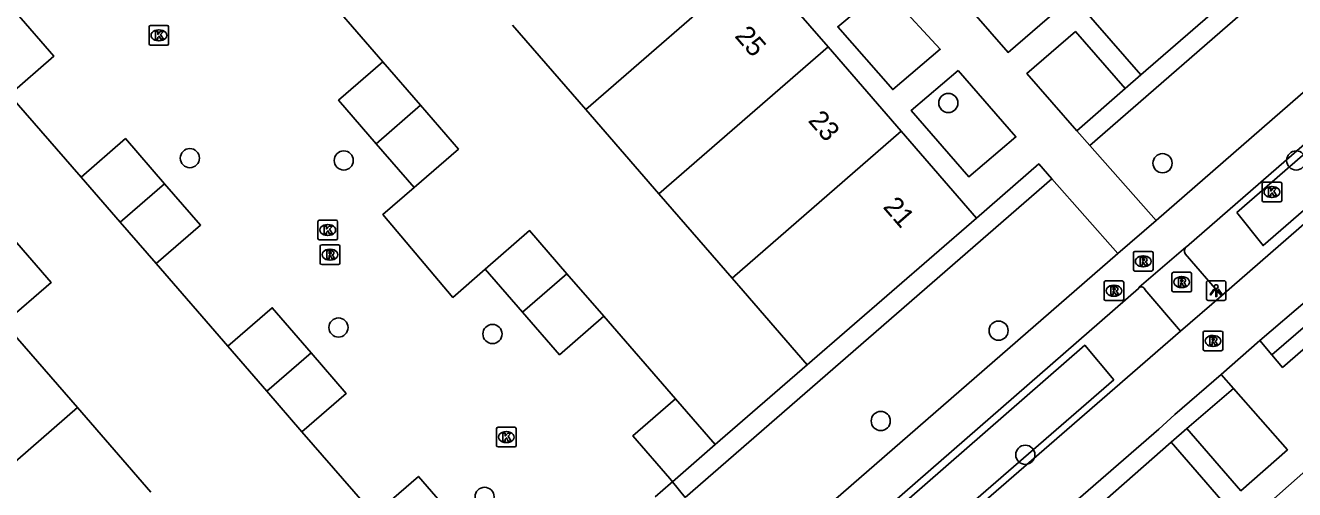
# Model space of a CAD drawing. Extents: x 155888 to 156864, y 383882 to 384671.
# Drawn here: x 156589.6 to 156654.4, y 384408.3 to 384432 of the extents above; entities that cross this region are included whole.
import ezdxf

# ---------------------------------------------------------------- set-up
doc = ezdxf.new("R2010")
doc.units = 0
for name, color, linetype in [('IMGEO_Boom', 7, 'Continuous'), ('IMGEO_Fietspad_gesloten', 7, 'Continuous'), ('IMGEO_Greppel_droge_sloot', 7, 'Continuous'), ('IMGEO_Haag', 7, 'Continuous'), ('IMGEO_Kolk', 7, 'Continuous'), ('IMGEO_Lichtpunt', 7, 'Continuous'), ('IMGEO_Muur', 7, 'Continuous'), ('IMGEO_Pand', 7, 'Continuous'), ('IMGEO_Pand_nummerreeks', 7, 'Continuous'), ('IMGEO_Rijbaan_lokaal_open', 7, 'Continuous'), ('IMGEO_Rioolput', 7, 'Continuous'), ('IMGEO_Voetpad_gesloten', 7, 'Continuous'), ('IMGEO_Voetpad_open', 7, 'Continuous')]:
    doc.layers.add(name, color=color, linetype=linetype)

msp = doc.modelspace()

# ---------------------------------------------------------------- linework, layer by layer
at = {"layer": 'IMGEO_Boom'}
for centre in [(156636.698, 384428.062), (156597.962, 384425.246), (156605.821, 384425.128), (156654.465, 384425.128), (156647.642, 384424.986), (156605.552, 384416.598), (156613.417, 384416.27), (156639.266, 384416.441), (156633.247, 384411.828), (156640.631, 384410.103), (156613.015, 384407.953)]:
    msp.add_circle(centre, 0.489, dxfattribs=at)
at = {"layer": 'IMGEO_Fietspad_gesloten'}
for points in [[(156697.799, 384459.264), (156650.644, 384418.21)], [(156652.604, 384415.933), (156655.05, 384418.021), (156655.841, 384418.754), (156699.656, 384456.806)], [(156650.644, 384418.21), (156648.55, 384416.417)], [(156648.55, 384416.417), (156603.807, 384377.588)], [(156650.627, 384414.2), (156652.604, 384415.933)], [(156605.833, 384375.304), (156608.293, 384377.417), (156609.06, 384378.112), (156647.459, 384411.414), (156648.273, 384412.157), (156650.627, 384414.2)]]:
    msp.add_lwpolyline(points, dxfattribs=at)
at = {"layer": 'IMGEO_Greppel_droge_sloot'}
for points in [[(156651.427, 384422.463), (156695.807, 384460.981), (156697.219, 384459.342), (156652.773, 384420.778), (156651.427, 384422.463)], [(156645.156, 384413.932), (156606.571, 384380.499), (156605.228, 384382.164), (156643.668, 384415.697), (156645.156, 384413.932)]]:
    msp.add_lwpolyline(points, dxfattribs=at)
at = {"layer": 'IMGEO_Haag'}
for points in [[(156686.638, 384463.025), (156671.658, 384450.006), (156643.922, 384425.899)], [(156643.263, 384426.645), (156645.729, 384428.793)], [(156623.254, 384407.928), (156641.983, 384424.198)], [(156655.675, 384417.322), (156653.228, 384415.201)], [(156624.799, 384410.629), (156629.491, 384414.693)], [(156651.258, 384413.495), (156648.886, 384411.439)]]:
    msp.add_lwpolyline(points, dxfattribs=at)
at = {"layer": 'IMGEO_Kolk'}
for p, q in [((156595.877, 384431.089), (156595.877, 384431.941)), ((156595.952, 384432.015), (156596.804, 384432.015)), ((156596.365, 384431.795), (156596.39, 384431.795)), ((156596.878, 384431.941), (156596.878, 384431.089)), ((156596.804, 384431.015), (156595.952, 384431.015)), ((156596.388, 384431.235), (156596.363, 384431.235)), ((156652.725, 384423.092), (156652.725, 384423.944)), ((156652.8, 384424.018), (156653.652, 384424.018)), ((156653.213, 384423.798), (156653.238, 384423.798)), ((156653.726, 384423.944), (156653.726, 384423.092)), ((156653.652, 384423.018), (156652.8, 384423.018)), ((156653.236, 384423.238), (156653.211, 384423.238)), ((156604.503, 384421.151), (156604.503, 384422.003)), ((156604.578, 384422.077), (156605.43, 384422.077)), ((156604.991, 384421.857), (156605.016, 384421.857)), ((156605.504, 384422.003), (156605.504, 384421.151)), ((156605.43, 384421.077), (156604.578, 384421.077)), ((156605.014, 384421.297), (156604.989, 384421.297)), ((156613.625, 384410.58), (156613.625, 384411.432)), ((156613.7, 384411.506), (156614.552, 384411.506)), ((156614.626, 384411.432), (156614.626, 384410.58)), ((156614.136, 384410.726), (156614.111, 384410.726)), ((156614.113, 384411.286), (156614.138, 384411.286)), ((156614.552, 384410.506), (156613.7, 384410.506))]:
    msp.add_line(p, q, dxfattribs=at)
for points in [[(156595.877, 384431.089), (156595.877, 384431.941)], [(156595.952, 384432.015), (156596.804, 384432.015)], [(156596.198, 384431.715), (156596.321, 384431.715), (156596.321, 384431.564), (156596.451, 384431.715), (156596.615, 384431.715), (156596.469, 384431.564), (156596.622, 384431.315), (156596.47, 384431.315), (156596.385, 384431.479), (156596.321, 384431.412), (156596.321, 384431.315), (156596.198, 384431.315), (156596.198, 384431.715)], [(156596.878, 384431.941), (156596.878, 384431.089)], [(156596.804, 384431.015), (156595.952, 384431.015)], [(156652.725, 384423.092), (156652.725, 384423.944)], [(156652.8, 384424.018), (156653.652, 384424.018)], [(156653.046, 384423.718), (156653.169, 384423.718), (156653.169, 384423.567), (156653.299, 384423.718), (156653.463, 384423.718), (156653.317, 384423.567), (156653.47, 384423.318), (156653.318, 384423.318), (156653.233, 384423.482), (156653.169, 384423.415), (156653.169, 384423.318), (156653.046, 384423.318), (156653.046, 384423.718)], [(156653.726, 384423.944), (156653.726, 384423.092)], [(156653.652, 384423.018), (156652.8, 384423.018)], [(156604.503, 384421.151), (156604.503, 384422.003)], [(156604.578, 384422.077), (156605.43, 384422.077)], [(156604.824, 384421.777), (156604.947, 384421.777), (156604.947, 384421.626), (156605.077, 384421.777), (156605.241, 384421.777), (156605.095, 384421.626), (156605.248, 384421.377), (156605.096, 384421.377), (156605.011, 384421.541), (156604.947, 384421.474), (156604.947, 384421.377), (156604.824, 384421.377), (156604.824, 384421.777)], [(156605.504, 384422.003), (156605.504, 384421.151)], [(156605.43, 384421.077), (156604.578, 384421.077)], [(156613.625, 384410.58), (156613.625, 384411.432)], [(156613.7, 384411.506), (156614.552, 384411.506)], [(156614.626, 384411.432), (156614.626, 384410.58)], [(156613.946, 384411.206), (156614.069, 384411.206), (156614.069, 384411.055), (156614.199, 384411.206), (156614.363, 384411.206), (156614.217, 384411.055), (156614.37, 384410.806), (156614.218, 384410.806), (156614.133, 384410.97), (156614.069, 384410.903), (156614.069, 384410.806), (156613.946, 384410.806), (156613.946, 384411.206)], [(156614.552, 384410.506), (156613.7, 384410.506)]]:
    msp.add_lwpolyline(points, dxfattribs=at)
for centre, start, end in [((156595.954, 384431.939), 91.55205, 178.44795), ((156595.954, 384431.939), 91.55205, 178.44795), ((156596.802, 384431.939), 1.55205, 88.44795), ((156596.802, 384431.939), 1.55205, 88.44795), ((156595.954, 384431.091), 181.55205, 268.44795), ((156595.954, 384431.091), 181.55205, 268.44795), ((156596.802, 384431.091), 271.55205, 358.44795), ((156596.802, 384431.091), 271.55205, 358.44795), ((156652.802, 384423.942), 91.55205, 178.44795), ((156652.802, 384423.942), 91.55205, 178.44795), ((156653.65, 384423.942), 1.55205, 88.44795), ((156653.65, 384423.942), 1.55205, 88.44795), ((156652.802, 384423.094), 181.55205, 268.44795), ((156652.802, 384423.094), 181.55205, 268.44795), ((156653.65, 384423.094), 271.55205, 358.44795), ((156653.65, 384423.094), 271.55205, 358.44795), ((156604.58, 384422.001), 91.55205, 178.44795), ((156604.58, 384422.001), 91.55205, 178.44795), ((156605.428, 384422.001), 1.55205, 88.44795), ((156605.428, 384422.001), 1.55205, 88.44795), ((156604.58, 384421.153), 181.55205, 268.44795), ((156604.58, 384421.153), 181.55205, 268.44795), ((156605.428, 384421.153), 271.55205, 358.44795), ((156605.428, 384421.153), 271.55205, 358.44795), ((156613.702, 384411.43), 91.55205, 178.44795), ((156613.702, 384411.43), 91.55205, 178.44795), ((156614.55, 384411.43), 1.55205, 88.44795), ((156614.55, 384411.43), 1.55205, 88.44795), ((156613.702, 384410.582), 181.55205, 268.44795), ((156613.702, 384410.582), 181.55205, 268.44795), ((156614.55, 384410.582), 271.55205, 358.44795), ((156614.55, 384410.582), 271.55205, 358.44795)]:
    msp.add_arc(centre, 0.0765, start, end, dxfattribs=at)
for centre, major_axis, ratio, start_param, end_param in [((156596.364, 384431.515), (-0.387, 0.002), 0.722429, 4.712389, 7.853982), ((156596.389, 384431.515), (-0.39, 0.002), 0.717154, 1.570796, 4.712389), ((156653.212, 384423.518), (-0.387, 0.002), 0.722429, 4.712389, 7.853982), ((156653.237, 384423.518), (-0.39, 0.002), 0.717154, 1.570796, 4.712389), ((156604.99, 384421.577), (-0.387, 0.002), 0.722429, 4.712389, 7.853982), ((156605.015, 384421.577), (-0.39, 0.002), 0.717154, 1.570796, 4.712389), ((156614.112, 384411.006), (-0.387, 0.002), 0.722429, 4.712389, 7.853982), ((156614.137, 384411.006), (-0.39, 0.002), 0.717154, 1.570796, 4.712389)]:
    msp.add_ellipse(centre, major_axis=major_axis, ratio=ratio, start_param=start_param, end_param=end_param, dxfattribs=at)
at = {"layer": 'IMGEO_Lichtpunt'}
for p, q in [((156649.882, 384418.888), (156649.882, 384418.081)), ((156649.882, 384418.888), (156649.882, 384418.081)), ((156650.784, 384418.983), (156649.976, 384418.983)), ((156650.784, 384418.983), (156649.976, 384418.983)), ((156650.878, 384418.081), (156650.878, 384418.888)), ((156650.878, 384418.081), (156650.878, 384418.888)), ((156649.976, 384417.987), (156650.784, 384417.987)), ((156649.976, 384417.987), (156650.784, 384417.987))]:
    msp.add_line(p, q, dxfattribs=at)
for points in [[(156650.256, 384418.552), (156650.295, 384418.524), (156650.107, 384418.262), (156650.069, 384418.289), (156650.256, 384418.552)], [(156650.358, 384418.504), (156650.405, 384418.504), (156650.405, 384418.182), (156650.358, 384418.182), (156650.358, 384418.504)], [(156650.468, 384418.524), (156650.506, 384418.551), (156650.693, 384418.289), (156650.654, 384418.261), (156650.468, 384418.524)]]:
    msp.add_lwpolyline(points, dxfattribs=at)
msp.add_circle((156650.381, 384418.686), 0.0994, dxfattribs=at)
for centre, start, end in [((156649.976, 384418.888), 90, 180), ((156649.976, 384418.888), 90, 180), ((156650.784, 384418.888), 0, 90), ((156650.784, 384418.888), 0, 90), ((156649.976, 384418.081), 180, 270), ((156649.976, 384418.081), 180, 270), ((156650.784, 384418.081), 270, 0), ((156650.784, 384418.081), 270, 360)]:
    msp.add_arc(centre, 0.0946, start, end, dxfattribs=at)
at = {"layer": 'IMGEO_Muur'}
msp.add_lwpolyline([(156624.799, 384410.629), (156629.491, 384414.693)], dxfattribs=at)
at = {"layer": 'IMGEO_Pand'}
for points in [[(156646.534, 384429.494), (156655.645, 384437.393)], [(156626.819, 384435.233), (156618.177, 384427.728)], [(156626.819, 384435.233), (156630.554, 384430.93)], [(156646.534, 384429.494), (156642.691, 384433.916)], [(156586.862, 384430.659), (156589.13, 384432.623), (156591.013, 384430.448), (156588.745, 384428.484)], [(156618.177, 384427.728), (156614.443, 384432.028)], [(156621.914, 384423.423), (156630.554, 384430.93)], [(156630.554, 384430.93), (156634.296, 384426.619)], [(156607.481, 384425.978), (156605.554, 384428.202), (156607.82, 384430.166)], [(156607.82, 384430.166), (156607.821, 384430.167), (156609.746, 384427.946)], [(156607.481, 384425.978), (156609.746, 384427.946)], [(156609.746, 384427.946), (156611.681, 384425.712), (156609.414, 384423.747)], [(156621.914, 384423.423), (156618.177, 384427.728)], [(156592.406, 384424.277), (156594.671, 384426.244), (156596.674, 384423.938)], [(156634.296, 384426.619), (156625.654, 384419.114)], [(156634.296, 384426.619), (156638.143, 384422.187)], [(156609.414, 384423.747), (156607.481, 384425.978)], [(156594.409, 384421.97), (156592.406, 384424.277)], [(156594.409, 384421.97), (156596.674, 384423.938)], [(156596.674, 384423.938), (156598.505, 384421.829), (156596.24, 384419.862)], [(156588.483, 384416.821), (156590.872, 384418.897), (156587.129, 384423.206), (156584.74, 384421.131)], [(156625.654, 384419.114), (156621.914, 384423.423)], [(156596.24, 384419.862), (156594.409, 384421.97)], [(156629.491, 384414.693), (156638.143, 384422.187)], [(156613.048, 384419.578), (156615.313, 384421.546), (156617.223, 384419.347)], [(156614.958, 384417.379), (156613.048, 384419.578)], [(156617.223, 384419.347), (156614.958, 384417.379)], [(156617.223, 384419.347), (156619.111, 384417.175)], [(156629.491, 384414.693), (156626.214, 384418.469), (156625.654, 384419.114)], [(156599.901, 384415.652), (156602.172, 384417.613), (156604.155, 384415.316)], [(156619.111, 384417.175), (156616.846, 384415.207), (156614.958, 384417.379)], [(156588.483, 384416.821), (156592.225, 384412.512)], [(156601.89, 384413.348), (156599.901, 384415.652)], [(156604.155, 384415.316), (156601.89, 384413.348)], [(156604.155, 384415.316), (156605.95, 384413.238), (156603.679, 384411.277)], [(156603.679, 384411.277), (156601.89, 384413.348)], [(156622.608, 384408.731), (156622.47, 384408.89), (156620.582, 384411.063), (156622.77, 384412.964)], [(156622.77, 384412.964), (156624.799, 384410.629)], [(156592.225, 384412.512), (156584.786, 384406.051)], [(156592.225, 384412.512), (156595.968, 384408.203)], [(156639.468, 384403.182), (156648.082, 384410.742)], [(156651.952, 384406.287), (156648.082, 384410.742)], [(156622.608, 384408.731), (156624.799, 384410.629)], [(156607.372, 384407.033), (156609.637, 384409), (156611.637, 384406.698)]]:
    msp.add_lwpolyline(points, dxfattribs=at)
at = {"layer": 'IMGEO_Rijbaan_lokaal_open'}
for points in [[(156604.154, 384434.395), (156607.82, 384430.166)], [(156588.745, 384428.484), (156592.406, 384424.277)], [(156609.414, 384423.747), (156607.81, 384422.362), (156611.393, 384418.14), (156613.048, 384419.578)], [(156596.24, 384419.862), (156599.901, 384415.652)], [(156619.111, 384417.175), (156622.77, 384412.964)], [(156603.679, 384411.277), (156607.372, 384407.033)], [(156622.608, 384408.731), (156622.503, 384408.639), (156621.732, 384407.963)]]:
    msp.add_lwpolyline(points, dxfattribs=at)
at = {"layer": 'IMGEO_Rioolput'}
for p, q in [((156604.619, 384419.893), (156604.619, 384420.745)), ((156604.694, 384420.819), (156605.546, 384420.819)), ((156605.107, 384420.599), (156605.132, 384420.599)), ((156605.62, 384420.745), (156605.62, 384419.893)), ((156646.153, 384419.554), (156646.153, 384420.406)), ((156646.228, 384420.48), (156647.08, 384420.48)), ((156647.154, 384420.406), (156647.154, 384419.554)), ((156605.546, 384419.819), (156604.694, 384419.819)), ((156605.13, 384420.039), (156605.105, 384420.039)), ((156646.641, 384420.26), (156646.666, 384420.26)), ((156647.08, 384419.48), (156646.228, 384419.48)), ((156646.664, 384419.7), (156646.639, 384419.7)), ((156648.119, 384418.492), (156648.119, 384419.344)), ((156648.194, 384419.418), (156649.046, 384419.418)), ((156648.607, 384419.198), (156648.632, 384419.198)), ((156649.12, 384419.344), (156649.12, 384418.492)), ((156644.657, 384418.052), (156644.657, 384418.904)), ((156644.732, 384418.978), (156645.584, 384418.978)), ((156645.145, 384418.758), (156645.17, 384418.758)), ((156645.658, 384418.904), (156645.658, 384418.052)), ((156648.63, 384418.638), (156648.605, 384418.638)), ((156645.584, 384417.978), (156644.732, 384417.978)), ((156645.168, 384418.198), (156645.143, 384418.198)), ((156649.046, 384418.418), (156648.194, 384418.418)), ((156649.716, 384415.488), (156649.716, 384416.34)), ((156649.791, 384416.414), (156650.643, 384416.414)), ((156650.204, 384416.194), (156650.229, 384416.194)), ((156650.717, 384416.34), (156650.717, 384415.488)), ((156650.643, 384415.414), (156649.791, 384415.414)), ((156650.227, 384415.634), (156650.202, 384415.634))]:
    msp.add_line(p, q, dxfattribs=at)
for points in [[(156604.619, 384419.893), (156604.619, 384420.745)], [(156604.694, 384420.819), (156605.546, 384420.819)], [(156605.208, 384420.517), (156604.956, 384420.519), (156604.956, 384420.119)], [(156605.134, 384420.438), (156605.08, 384420.438), (156605.08, 384420.357)], [(156605.62, 384420.745), (156605.62, 384419.893)], [(156646.153, 384419.554), (156646.153, 384420.406)], [(156646.228, 384420.48), (156647.08, 384420.48)], [(156647.154, 384420.406), (156647.154, 384419.554)], [(156605.546, 384419.819), (156604.694, 384419.819)], [(156604.956, 384420.119), (156605.08, 384420.119), (156605.08, 384420.281), (156605.091, 384420.281)], [(156605.08, 384420.357), (156605.132, 384420.357)], [(156605.138, 384420.252), (156605.209, 384420.119), (156605.349, 384420.119), (156605.284, 384420.245)], [(156646.742, 384420.178), (156646.49, 384420.18), (156646.49, 384419.78)], [(156646.49, 384419.78), (156646.614, 384419.78), (156646.614, 384419.942), (156646.625, 384419.942)], [(156646.668, 384420.099), (156646.614, 384420.099), (156646.614, 384420.018)], [(156646.614, 384420.018), (156646.666, 384420.018)], [(156646.672, 384419.913), (156646.743, 384419.78), (156646.883, 384419.78), (156646.818, 384419.906)], [(156647.08, 384419.48), (156646.228, 384419.48)], [(156648.119, 384418.492), (156648.119, 384419.344)], [(156648.194, 384419.418), (156649.046, 384419.418)], [(156648.708, 384419.116), (156648.456, 384419.118), (156648.456, 384418.718)], [(156649.12, 384419.344), (156649.12, 384418.492)], [(156644.657, 384418.052), (156644.657, 384418.904)], [(156644.732, 384418.978), (156645.584, 384418.978)], [(156645.246, 384418.676), (156644.994, 384418.678), (156644.994, 384418.278)], [(156645.172, 384418.597), (156645.118, 384418.597), (156645.118, 384418.516)], [(156645.118, 384418.516), (156645.17, 384418.516)], [(156645.658, 384418.904), (156645.658, 384418.052)], [(156648.456, 384418.718), (156648.58, 384418.718), (156648.58, 384418.88), (156648.591, 384418.88)], [(156648.634, 384419.037), (156648.58, 384419.037), (156648.58, 384418.956)], [(156648.58, 384418.956), (156648.632, 384418.956)], [(156648.638, 384418.851), (156648.709, 384418.718), (156648.849, 384418.718), (156648.784, 384418.844)], [(156645.584, 384417.978), (156644.732, 384417.978)], [(156644.994, 384418.278), (156645.118, 384418.278), (156645.118, 384418.44), (156645.129, 384418.44)], [(156645.176, 384418.411), (156645.247, 384418.278), (156645.387, 384418.278), (156645.322, 384418.404)], [(156649.046, 384418.418), (156648.194, 384418.418)], [(156649.716, 384415.488), (156649.716, 384416.34)], [(156649.791, 384416.414), (156650.643, 384416.414)], [(156650.305, 384416.112), (156650.053, 384416.114), (156650.053, 384415.714)], [(156650.053, 384415.714), (156650.177, 384415.714), (156650.177, 384415.876), (156650.188, 384415.876)], [(156650.231, 384416.033), (156650.177, 384416.033), (156650.177, 384415.952)], [(156650.177, 384415.952), (156650.229, 384415.952)], [(156650.717, 384416.34), (156650.717, 384415.488)], [(156650.643, 384415.414), (156649.791, 384415.414)], [(156650.235, 384415.847), (156650.306, 384415.714), (156650.446, 384415.714), (156650.381, 384415.84)]]:
    msp.add_lwpolyline(points, dxfattribs=at)
for centre, radius, start, end in [((156604.696, 384420.743), 0.0765, 91.55205, 178.44795), ((156604.696, 384420.743), 0.0765, 91.55205, 178.44795), ((156605.14, 384420.342), 0.0964, 77.00612, 93.18647), ((156605.154, 384420.399), 0.0378, 276.66336, 79.67722), ((156605.207, 384420.407), 0.109, 350.36119, 89.41601), ((156605.544, 384420.743), 0.0765, 1.55205, 88.44795), ((156605.544, 384420.743), 0.0765, 1.55205, 88.44795), ((156646.23, 384420.404), 0.0765, 91.55205, 178.44795), ((156646.23, 384420.404), 0.0765, 91.55205, 178.44795), ((156647.078, 384420.404), 0.0765, 1.55205, 88.44795), ((156647.078, 384420.404), 0.0765, 1.55205, 88.44795), ((156604.696, 384419.895), 0.0765, 181.55205, 268.44795), ((156604.696, 384419.895), 0.0765, 181.55205, 268.44795), ((156605.09, 384420.228), 0.0533, 26.02933, 88.69889), ((156605.116, 384420.546), 0.19, 274.7715, 282.96867), ((156605.205, 384420.407), 0.112, 277.58423, 350.98172), ((156605.189, 384420.192), 0.108, 29.51342, 73.79051), ((156605.544, 384419.895), 0.0765, 271.55205, 358.44795), ((156605.544, 384419.895), 0.0765, 271.55205, 358.44795), ((156646.624, 384419.889), 0.0533, 26.02933, 88.69889), ((156646.65, 384420.207), 0.19, 274.7715, 282.96867), ((156646.674, 384420.003), 0.0964, 77.00612, 93.18647), ((156646.688, 384420.06), 0.0378, 276.66336, 79.67722), ((156646.741, 384420.068), 0.109, 350.36119, 89.41601), ((156646.739, 384420.068), 0.112, 277.58423, 350.98172), ((156646.723, 384419.853), 0.108, 29.51342, 73.79051), ((156646.23, 384419.556), 0.0765, 181.55205, 268.44795), ((156646.23, 384419.556), 0.0765, 181.55205, 268.44795), ((156647.078, 384419.556), 0.0765, 271.55205, 358.44795), ((156647.078, 384419.556), 0.0765, 271.55205, 358.44795), ((156648.196, 384419.342), 0.0765, 91.55205, 178.44795), ((156648.196, 384419.342), 0.0765, 91.55205, 178.44795), ((156648.707, 384419.006), 0.109, 350.36119, 89.41601), ((156649.044, 384419.342), 0.0765, 1.55205, 88.44795), ((156649.044, 384419.342), 0.0765, 1.55205, 88.44795), ((156644.734, 384418.902), 0.0765, 91.55205, 178.44795), ((156644.734, 384418.902), 0.0765, 91.55205, 178.44795), ((156645.154, 384418.705), 0.19, 274.7715, 282.96867), ((156645.178, 384418.501), 0.0964, 77.00612, 93.18647), ((156645.192, 384418.558), 0.0378, 276.66336, 79.67722), ((156645.245, 384418.566), 0.109, 350.36119, 89.41601), ((156645.243, 384418.566), 0.112, 277.58423, 350.98172), ((156645.582, 384418.902), 0.0765, 1.55205, 88.44795), ((156645.582, 384418.902), 0.0765, 1.55205, 88.44795), ((156648.196, 384418.494), 0.0765, 181.55205, 268.44795), ((156648.196, 384418.494), 0.0765, 181.55205, 268.44795), ((156648.59, 384418.827), 0.0533, 26.02933, 88.69889), ((156648.616, 384419.145), 0.19, 274.7715, 282.96867), ((156648.64, 384418.941), 0.0964, 77.00612, 93.18647), ((156648.654, 384418.998), 0.0378, 276.66336, 79.67722), ((156648.705, 384419.006), 0.112, 277.58423, 350.98172), ((156648.689, 384418.791), 0.108, 29.51342, 73.79051), ((156649.044, 384418.494), 0.0765, 271.55205, 358.44795), ((156649.044, 384418.494), 0.0765, 271.55205, 358.44795), ((156644.734, 384418.054), 0.0765, 181.55205, 268.44795), ((156644.734, 384418.054), 0.0765, 181.55205, 268.44795), ((156645.128, 384418.387), 0.0533, 26.02933, 88.69889), ((156645.227, 384418.351), 0.108, 29.51342, 73.79051), ((156645.582, 384418.054), 0.0765, 271.55205, 358.44795), ((156645.582, 384418.054), 0.0765, 271.55205, 358.44795), ((156649.793, 384416.338), 0.0765, 91.55205, 178.44795), ((156649.793, 384416.338), 0.0765, 91.55205, 178.44795), ((156650.187, 384415.823), 0.0533, 26.02933, 88.69889), ((156650.213, 384416.141), 0.19, 274.7715, 282.96867), ((156650.237, 384415.937), 0.0964, 77.00612, 93.18647), ((156650.251, 384415.994), 0.0378, 276.66336, 79.67722), ((156650.304, 384416.002), 0.109, 350.36119, 89.41601), ((156650.302, 384416.002), 0.112, 277.58423, 350.98172), ((156650.286, 384415.787), 0.108, 29.51342, 73.79051), ((156650.641, 384416.338), 0.0765, 1.55205, 88.44795), ((156650.641, 384416.338), 0.0765, 1.55205, 88.44795), ((156649.793, 384415.49), 0.0765, 181.55205, 268.44795), ((156649.793, 384415.49), 0.0765, 181.55205, 268.44795), ((156650.641, 384415.49), 0.0765, 271.55205, 358.44795), ((156650.641, 384415.49), 0.0765, 271.55205, 358.44795)]:
    msp.add_arc(centre, radius, start, end, dxfattribs=at)
for centre, major_axis, ratio, start_param, end_param in [((156605.106, 384420.319), (-0.387, 0.002), 0.722429, 4.712389, 7.853982), ((156605.131, 384420.319), (-0.39, 0.002), 0.717154, 1.570796, 4.712389), ((156646.64, 384419.98), (-0.387, 0.002), 0.722429, 4.712389, 7.853982), ((156646.665, 384419.98), (-0.39, 0.002), 0.717154, 1.570796, 4.712389), ((156648.606, 384418.918), (-0.387, 0.002), 0.722429, 4.712389, 7.853982), ((156648.631, 384418.918), (-0.39, 0.002), 0.717154, 1.570796, 4.712389), ((156645.144, 384418.478), (-0.387, 0.002), 0.722429, 4.712389, 7.853982), ((156645.169, 384418.478), (-0.39, 0.002), 0.717154, 1.570796, 4.712389), ((156650.203, 384415.914), (-0.387, 0.002), 0.722429, 4.712389, 7.853982), ((156650.228, 384415.914), (-0.39, 0.002), 0.717154, 1.570796, 4.712389)]:
    msp.add_ellipse(centre, major_axis=major_axis, ratio=ratio, start_param=start_param, end_param=end_param, dxfattribs=at)
at = {"layer": 'IMGEO_Voetpad_gesloten'}
for points in [[(156648.869, 384420.721), (156695.874, 384461.602)], [(156689.968, 384459.184), (156647.308, 384422.068)], [(156645.359, 384420.378), (156647.308, 384422.068)], [(156648.869, 384420.721), (156648.828, 384420.707), (156646.444, 384418.656), (156646.409, 384418.594)], [(156645.359, 384420.378), (156626.631, 384404.101)], [(156602.253, 384380.125), (156646.409, 384418.594)]]:
    msp.add_lwpolyline(points, dxfattribs=at)
at = {"layer": 'IMGEO_Voetpad_open'}
for points in [[(156639.448, 384436.034), (156642.248, 384432.782), (156639.755, 384430.645), (156636.953, 384433.875), (156639.448, 384436.034)], [(156633.039, 384433.618), (156633.545, 384433.006), (156633.949, 384433.35), (156636.285, 384430.8), (156633.857, 384428.744), (156631.052, 384431.95), (156633.039, 384433.618)], [(156643.263, 384426.645), (156640.71, 384429.57), (156643.193, 384431.71), (156645.729, 384428.793)], [(156637.204, 384429.715), (156640.155, 384426.33), (156637.75, 384424.289), (156634.798, 384427.675), (156637.204, 384429.715)], [(156645.729, 384428.793), (156646.534, 384429.494)], [(156643.922, 384425.899), (156643.263, 384426.645)], [(156647.308, 384422.068), (156643.922, 384425.899)], [(156638.143, 384422.187), (156641.318, 384424.951), (156641.983, 384424.198)], [(156641.983, 384424.198), (156645.359, 384420.378)], [(156650.644, 384418.21), (156648.79, 384420.369)], [(156646.735, 384418.545), (156648.55, 384416.417)], [(156653.228, 384415.201), (156653.774, 384414.56), (156656.235, 384416.695), (156655.675, 384417.322)], [(156652.604, 384415.933), (156653.228, 384415.201)], [(156651.258, 384413.495), (156650.627, 384414.2)], [(156648.886, 384411.439), (156651.646, 384408.264), (156654.015, 384410.359), (156651.258, 384413.495)], [(156648.082, 384410.742), (156648.886, 384411.439)], [(156654.951, 384409.296), (156652.599, 384407.204), (156655.389, 384403.95), (156657.738, 384406.046), (156654.951, 384409.296)], [(156623.254, 384407.928), (156622.608, 384408.731)]]:
    msp.add_lwpolyline(points, dxfattribs=at)
for centre, radius, start, end in [((156649.01, 384420.504), 0.259, 123.1373, 211.56391), ((156646.559, 384418.486), 0.185, 18.64645, 144.25764)]:
    msp.add_arc(centre, radius, start, end, dxfattribs=at)

# ---------------------------------------------------------------- texts
at = {"layer": 'IMGEO_Pand_nummerreeks'}
for s, p in [('25', (156625.749, 384431.462)), ('23', (156629.5, 384427.142)), ('21', (156633.324, 384422.736))]:
    msp.add_text(s, height=1, rotation=310.95887, dxfattribs=at).set_placement(p)

doc.saveas('drawing.dxf')
